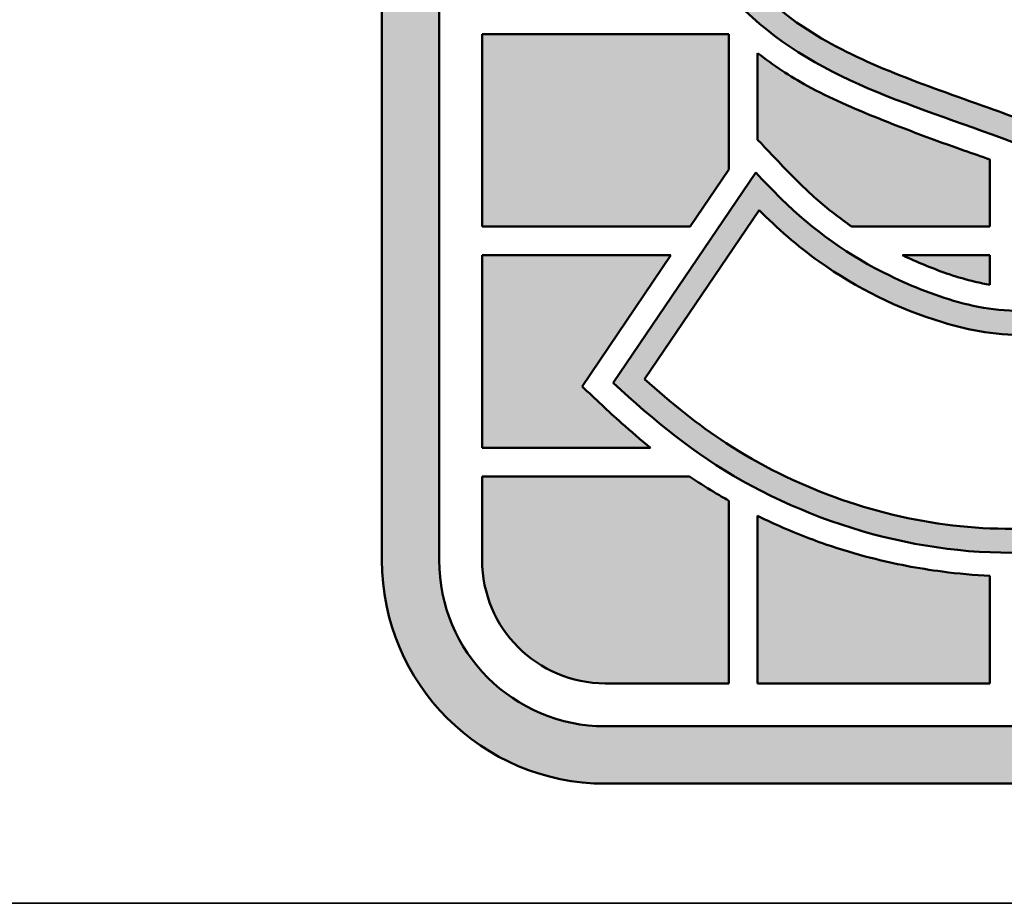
# Model space of a CAD drawing. Header units: inches. Extents: x 18 to 846, y -67 to 561.
# Tile 502 of 656: x 684 to 695, y 51 to 60. Entities that reach past the tile are written whole.
import ezdxf
from ezdxf.enums import TextEntityAlignment as Align

# ---------------------------------------------------------------- set-up
doc = ezdxf.new("R2010")
doc.units = ezdxf.units.IN
doc.header["$LTSCALE"] = 24
doc.header["$MEASUREMENT"] = 0
doc.layers.add('No Plot', color=7, linetype='Continuous', lineweight=25, plot=False)
doc.layers.add('Title (ANSI)', color=7, linetype='Continuous', lineweight=50)
doc.styles.get("Standard").update_dxf_attribs({"font": 'arial.ttf'})

# ---------------------------------------------------------------- blocks, each defined once
blk = doc.blocks.new('Title Blocks SB TITLE-KS')
at = {"lineweight": 25}
h = blk.add_hatch(color=256, dxfattribs=at)
edge = h.paths.add_edge_path()
edge.add_arc((48.40151870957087, 4.51475434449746), 0.09685193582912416, 0, 90)
edge.add_line((48.40151870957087, 4.611606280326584), (48.05526364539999, 4.611606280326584))
edge.add_arc((48.05526364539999, 4.51475434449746), 0.09685193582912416, 90, 180)
edge.add_line((47.95841170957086, 4.51475434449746), (47.95841170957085, 4.046202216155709))
edge.add_arc((48.05526364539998, 4.046202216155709), 0.09685193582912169, 180, 270)
edge.add_line((48.05526364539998, 3.949350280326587), (48.40151870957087, 3.949350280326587))
edge.add_arc((48.40151870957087, 4.046202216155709), 0.09685193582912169, 270, 360)
edge.add_line((48.49837064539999, 4.046202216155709), (48.49837064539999, 4.141587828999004))
edge.add_spline(control_points=[(48.49837064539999, 4.141587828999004), (48.49674123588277, 4.142162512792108), (48.49127247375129, 4.144234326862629), (48.48284872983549, 4.148197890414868), (48.47639118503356, 4.152135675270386), (48.47352409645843, 4.154046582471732)], knot_values=[0.3123668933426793, 0.3123668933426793, 0.3123668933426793, 0.3123668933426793, 0.3271695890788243, 0.362457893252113, 0.3919607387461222, 0.3919607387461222, 0.3919607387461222, 0.3919607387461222], degree=3, periodic=0)
edge.add_line((48.47352409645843, 4.154046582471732), (48.47352409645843, 4.046202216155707))
edge.add_arc((48.40151870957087, 4.046202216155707), 0.07200538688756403, -90, 0, ccw=False)
edge.add_line((48.40151870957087, 3.974196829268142), (48.05526364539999, 3.974196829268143))
edge.add_arc((48.05526364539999, 4.046202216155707), 0.07200538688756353, 180, 270, ccw=False)
edge.add_line((47.98325825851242, 4.046202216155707), (47.98325825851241, 4.514754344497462))
edge.add_arc((48.05526364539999, 4.514754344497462), 0.07200538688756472, 90, 180, ccw=False)
edge.add_line((48.05526364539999, 4.586759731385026), (48.40151870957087, 4.586759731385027))
edge.add_arc((48.40151870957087, 4.514754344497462), 0.07200538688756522, 0, 90, ccw=False)
edge.add_line((48.47352409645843, 4.514754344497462), (48.47352409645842, 4.394317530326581))
edge.add_line((48.47352409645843, 4.394317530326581), (48.49837064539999, 4.394317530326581))
edge.add_line((48.49837064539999, 4.394317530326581), (48.49837064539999, 4.514754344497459))
h = blk.add_hatch(color=256, dxfattribs=at)
edge = h.paths.add_edge_path(flags=0)
edge.add_line((48.12203232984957, 4.19792422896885), (48.07237283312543, 4.124677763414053))
edge.add_spline(control_points=[(48.07237283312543, 4.124677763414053), (48.08389312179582, 4.114359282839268), (48.09548218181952, 4.104968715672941), (48.13690336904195, 4.077860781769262), (48.17134712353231, 4.065442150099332), (48.24062919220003, 4.0571486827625), (48.27599599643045, 4.061759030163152), (48.33854585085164, 4.089840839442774), (48.36454405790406, 4.112935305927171), (48.39252985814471, 4.172570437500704), (48.39486209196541, 4.20835291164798), (48.37856456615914, 4.254278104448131), (48.36942254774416, 4.268176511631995), (48.34539830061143, 4.291678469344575), (48.33089450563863, 4.3010988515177), (48.29802154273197, 4.315908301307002), (48.2793471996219, 4.322218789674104), (48.25363411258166, 4.331817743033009), (48.24634366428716, 4.334542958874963), (48.23532956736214, 4.338844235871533), (48.2316196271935, 4.340331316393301), (48.22400414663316, 4.343524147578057), (48.22000717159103, 4.345140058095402), (48.21320914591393, 4.348821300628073), (48.21091018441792, 4.35019874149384), (48.20638407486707, 4.353429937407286), (48.20447086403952, 4.355050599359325), (48.20197228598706, 4.357241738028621), (48.20105639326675, 4.358082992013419), (48.19899528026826, 4.360145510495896), (48.19698832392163, 4.362384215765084), (48.19312222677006, 4.368599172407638), (48.19131228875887, 4.374053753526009), (48.18977312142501, 4.384550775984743), (48.19070549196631, 4.391965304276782), (48.19852012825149, 4.406274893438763), (48.2053834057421, 4.41189060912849), (48.21682146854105, 4.417624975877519), (48.22254251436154, 4.418834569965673), (48.23386422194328, 4.420832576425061), (48.24173978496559, 4.421632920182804), (48.26143970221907, 4.420545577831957), (48.27078517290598, 4.418169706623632), (48.29669913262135, 4.410116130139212), (48.31234503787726, 4.402127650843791), (48.33185781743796, 4.387354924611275), (48.33704662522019, 4.38273038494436), (48.34187494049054, 4.378085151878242)], knot_values=[-2.611226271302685, -2.611226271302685, -2.611226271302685, -2.611226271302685, -2.473136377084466, -2.473136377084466, -2.145660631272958, -2.145660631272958, -1.818184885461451, -1.818184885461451, -1.490709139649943, -1.490709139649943, -1.163233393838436, -1.163233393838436, -0.9947895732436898, -0.9947895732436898, -0.8263457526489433, -0.8263457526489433, -0.6579019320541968, -0.6579019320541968, -0.591755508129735, -0.591755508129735, -0.5586822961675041, -0.5586822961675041, -0.5256090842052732, -0.5256090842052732, -0.5103147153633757, -0.5103147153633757, -0.4950203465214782, -0.4950203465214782, -0.4873731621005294, -0.4873731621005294, -0.4797259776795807, -0.4797259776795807, -0.4672508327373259, -0.4672508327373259, -0.4398184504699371, -0.4398184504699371, -0.4123860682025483, -0.4123860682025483, -0.3799577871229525, -0.3799577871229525, -0.329556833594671, -0.329556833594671, -0.2534842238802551, -0.2534842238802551, -0.1267421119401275, -0.1267421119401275, -0.07348932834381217, -0.07348932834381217, -0.07348932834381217, -0.07348932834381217], degree=3, periodic=0)
edge.add_line((48.34187494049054, 4.378085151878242), (48.38437087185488, 4.447678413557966))
edge.add_spline(control_points=[(48.38437087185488, 4.447678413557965), (48.36984442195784, 4.460583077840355), (48.35491558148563, 4.470924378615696), (48.31602962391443, 4.489942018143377), (48.29255339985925, 4.496786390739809), (48.24439996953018, 4.502624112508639), (48.21997523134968, 4.5015072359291), (48.16495875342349, 4.48770360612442), (48.13462879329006, 4.470535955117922), (48.0974059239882, 4.422444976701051), (48.08875817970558, 4.390668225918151), (48.09405916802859, 4.326116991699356), (48.11237698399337, 4.296722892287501), (48.16204397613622, 4.263301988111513), (48.18842777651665, 4.254071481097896), (48.22453955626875, 4.241225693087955), (48.23339374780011, 4.238045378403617), (48.24908233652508, 4.231943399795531), (48.25609057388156, 4.229148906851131), (48.26707464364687, 4.223173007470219), (48.27011363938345, 4.221439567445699), (48.27824309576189, 4.215706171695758), (48.28290853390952, 4.211569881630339), (48.28979789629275, 4.199092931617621), (48.29086555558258, 4.192538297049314), (48.2906459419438, 4.177307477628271), (48.28580914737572, 4.166283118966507), (48.2731222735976, 4.153442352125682), (48.26581417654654, 4.149899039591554), (48.25259501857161, 4.145498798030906), (48.24635676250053, 4.144525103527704), (48.2263119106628, 4.143212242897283), (48.21313872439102, 4.145754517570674), (48.18202166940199, 4.155328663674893), (48.16451373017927, 4.163997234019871), (48.13859567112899, 4.182349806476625), (48.12987961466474, 4.190166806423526), (48.12203232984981, 4.197924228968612)], knot_values=[-2.555228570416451, -2.555228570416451, -2.555228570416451, -2.555228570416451, -2.376769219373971, -2.376769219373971, -2.149637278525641, -2.149637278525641, -1.922505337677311, -1.922505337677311, -1.607123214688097, -1.607123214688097, -1.303119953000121, -1.303119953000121, -0.9648440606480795, -0.9648440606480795, -0.7153041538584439, -0.7153041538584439, -0.6364525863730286, -0.6364525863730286, -0.5784688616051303, -0.5784688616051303, -0.5487394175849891, -0.5487394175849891, -0.5243886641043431, -0.5243886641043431, -0.5000379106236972, -0.5000379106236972, -0.4598585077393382, -0.4598585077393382, -0.4196791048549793, -0.4196791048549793, -0.3794997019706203, -0.3794997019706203, -0.2890265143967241, -0.2890265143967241, -0.136822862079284, -0.136822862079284, -0.04867258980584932, -0.04867258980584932, -0.04867258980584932, -0.04867258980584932], degree=3, periodic=0)
edge = h.paths.add_edge_path()
edge.add_spline(control_points=[(48.05877050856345, 4.123063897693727), (48.07641890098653, 4.106730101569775), (48.09428552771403, 4.092036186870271), (48.15847185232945, 4.056147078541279), (48.21024418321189, 4.044502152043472), (48.30856415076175, 4.058299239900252), (48.35636583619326, 4.084253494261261), (48.39309894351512, 4.145677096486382), (48.39985296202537, 4.168015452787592), (48.40219916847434, 4.213627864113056), (48.39794447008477, 4.236527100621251), (48.37731896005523, 4.276597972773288), (48.36105991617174, 4.292996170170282), (48.32242487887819, 4.318155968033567), (48.29987290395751, 4.325645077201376), (48.26890446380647, 4.337171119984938), (48.26093571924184, 4.340126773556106), (48.24479921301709, 4.346238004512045), (48.23696290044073, 4.349245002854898), (48.22465836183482, 4.354535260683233), (48.22048996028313, 4.356387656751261), (48.21433410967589, 4.360409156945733), (48.21255492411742, 4.361781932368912), (48.20944173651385, 4.364451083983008), (48.20837863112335, 4.365344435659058), (48.20454951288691, 4.369328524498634), (48.20202588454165, 4.373773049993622), (48.20045394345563, 4.381769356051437), (48.20060257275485, 4.385046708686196), (48.20341590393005, 4.395608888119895), (48.20845598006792, 4.401469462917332), (48.21976050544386, 4.407867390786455), (48.22522747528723, 4.408818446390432), (48.23771197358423, 4.410951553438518), (48.24619531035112, 4.41143760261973), (48.26434451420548, 4.408994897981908), (48.2739490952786, 4.406688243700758), (48.29761200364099, 4.398099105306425), (48.3107489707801, 4.390749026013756), (48.33042192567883, 4.375101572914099), (48.33723442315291, 4.368255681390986), (48.34385029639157, 4.36145440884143)], knot_values=[0.03753271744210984, 0.03753271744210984, 0.03753271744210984, 0.03753271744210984, 0.2457121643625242, 0.2457121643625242, 0.6937600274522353, 0.6937600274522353, 1.141807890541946, 1.141807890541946, 1.351168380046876, 1.351168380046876, 1.560528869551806, 1.560528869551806, 1.769889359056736, 1.769889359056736, 1.979249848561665, 1.979249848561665, 2.052495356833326, 2.052495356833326, 2.125740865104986, 2.125740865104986, 2.160647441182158, 2.160647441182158, 2.175364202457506, 2.175364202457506, 2.190080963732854, 2.190080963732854, 2.204797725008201, 2.204797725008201, 2.226855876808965, 2.226855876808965, 2.25865994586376, 2.25865994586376, 2.299207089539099, 2.299207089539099, 2.357341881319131, 2.357341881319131, 2.438938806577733, 2.438938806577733, 2.55698120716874, 2.55698120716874, 2.637490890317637, 2.637490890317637, 2.637490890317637, 2.637490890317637], degree=3, periodic=0)
edge.add_line((48.34385029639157, 4.36145440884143), (48.39765634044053, 4.449569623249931))
edge.add_spline(control_points=[(48.39765634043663, 4.449569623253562), (48.38524605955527, 4.461390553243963), (48.37272156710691, 4.471556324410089), (48.34147403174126, 4.48989645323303), (48.3236357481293, 4.497661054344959), (48.26483195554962, 4.514212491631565), (48.22114348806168, 4.515091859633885), (48.15045771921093, 4.491776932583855), (48.12137935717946, 4.473173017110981), (48.08531686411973, 4.420203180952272), (48.07760756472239, 4.386493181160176), (48.08465043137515, 4.327462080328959), (48.09672692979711, 4.302859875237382), (48.13206598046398, 4.268839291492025), (48.15171532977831, 4.257909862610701), (48.19505259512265, 4.240178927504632), (48.21725891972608, 4.233292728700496), (48.24820215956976, 4.221145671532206), (48.25622216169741, 4.217788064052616), (48.26788636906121, 4.210324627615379), (48.27184026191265, 4.208242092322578), (48.27986922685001, 4.196972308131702), (48.28078187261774, 4.190456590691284), (48.2798738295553, 4.179079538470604), (48.2769688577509, 4.172557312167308), (48.26952000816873, 4.16416237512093), (48.26481700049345, 4.16118899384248), (48.25583063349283, 4.157233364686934), (48.25128979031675, 4.156046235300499), (48.23436868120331, 4.153207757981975), (48.2219325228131, 4.154557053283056), (48.19928760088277, 4.160455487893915), (48.18885598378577, 4.164694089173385), (48.16147208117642, 4.177767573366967), (48.14515647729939, 4.189529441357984), (48.12777892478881, 4.206660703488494), (48.12415032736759, 4.210453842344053), (48.12057678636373, 4.214226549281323)], knot_values=[0.02352954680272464, 0.02352954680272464, 0.02352954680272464, 0.02352954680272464, 0.1734054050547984, 0.1734054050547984, 0.3468108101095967, 0.3468108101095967, 0.7210667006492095, 0.7210667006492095, 1.018589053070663, 1.018589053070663, 1.316111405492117, 1.316111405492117, 1.563749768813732, 1.563749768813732, 1.767977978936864, 1.767977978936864, 1.972206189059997, 1.972206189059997, 2.042371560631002, 2.042371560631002, 2.075170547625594, 2.075170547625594, 2.107969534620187, 2.107969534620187, 2.140768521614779, 2.140768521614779, 2.173567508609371, 2.173567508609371, 2.206366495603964, 2.206366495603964, 2.298331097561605, 2.298331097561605, 2.390295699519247, 2.390295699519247, 2.545872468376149, 2.545872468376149, 2.590392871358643, 2.590392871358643, 2.590392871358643, 2.590392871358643], degree=3, periodic=0)
edge.add_line((48.12057678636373, 4.214226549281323), (48.05877050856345, 4.123063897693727))
blk.add_hatch(color=256, dxfattribs=at).paths.add_polyline_path([(48.00189221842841, 4.274267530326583), (48.00189221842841, 4.190806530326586), (48.09219036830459, 4.190806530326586), (48.10892828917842, 4.215494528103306), (48.10892828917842, 4.274267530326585)])
h = blk.add_hatch(color=256, dxfattribs=at)
edge = h.paths.add_edge_path()
edge.add_spline(control_points=[(48.12134978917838, 4.228472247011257), (48.12208255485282, 4.227710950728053), (48.12807362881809, 4.221470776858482), (48.13849998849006, 4.21014096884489), (48.15159695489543, 4.198420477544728), (48.15965347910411, 4.192596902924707), (48.16229571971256, 4.190806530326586)], knot_values=[2458.952685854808, 2458.952685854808, 2458.952685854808, 2458.952685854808, 2468.009721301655, 2533.100554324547, 2590.895066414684, 2618.241314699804, 2618.241314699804, 2618.241314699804, 2618.241314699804], degree=3, periodic=0)
edge.add_line((48.16229571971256, 4.190806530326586), (48.22217510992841, 4.190806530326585))
edge.add_line((48.22217510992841, 4.190806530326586), (48.22217510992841, 4.219881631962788))
edge.add_spline(control_points=[(48.22217510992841, 4.219881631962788), (48.21841609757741, 4.221199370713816), (48.20199296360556, 4.226838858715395), (48.17533582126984, 4.236795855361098), (48.14474145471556, 4.249814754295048), (48.12817310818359, 4.260727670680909), (48.12134978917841, 4.266026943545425)], knot_values=[1610.525667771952, 1610.525667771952, 1610.525667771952, 1610.525667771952, 1644.628532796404, 1759.141564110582, 1854.767374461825, 1928.595900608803, 1928.595900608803, 1928.595900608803, 1928.595900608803], degree=3, periodic=0)
edge.add_line((48.12134978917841, 4.266026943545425), (48.12134978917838, 4.228472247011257))
h = blk.add_hatch(color=256, dxfattribs=at)
edge = h.paths.add_edge_path()
edge.add_line((48.00189221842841, 4.178385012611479), (48.00189221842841, 4.094924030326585))
edge.add_line((48.00189221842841, 4.094924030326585), (48.07499058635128, 4.094924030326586))
edge.add_spline(control_points=[(48.07499058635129, 4.094924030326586), (48.07069862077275, 4.098374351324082), (48.06056831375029, 4.107030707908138), (48.05090569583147, 4.116185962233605), (48.04523970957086, 4.121555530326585)], knot_values=[2.548570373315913, 2.548570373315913, 2.548570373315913, 2.548570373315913, 2.595755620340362, 2.662665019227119, 2.662665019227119, 2.662665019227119, 2.662665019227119], degree=3, periodic=0)
edge.add_line((48.04523970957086, 4.121555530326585), (48.08376885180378, 4.178385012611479))
edge.add_line((48.08376885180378, 4.178385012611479), (48.00189221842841, 4.178385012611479))
h = blk.add_hatch(color=256, dxfattribs=at)
edge = h.paths.add_edge_path()
edge.add_line((48.22217510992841, 4.178385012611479), (48.18421684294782, 4.178385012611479))
edge.add_spline(control_points=[(48.18421684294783, 4.178385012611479), (48.18467533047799, 4.178169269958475), (48.19130080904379, 4.175079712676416), (48.2016719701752, 4.170813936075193), (48.21403461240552, 4.167179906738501), (48.22000607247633, 4.165961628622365), (48.2221751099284, 4.165605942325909)], knot_values=[2272.194512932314, 2272.194512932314, 2272.194512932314, 2272.194512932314, 2276.535480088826, 2334.818037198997, 2368.092960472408, 2386.901913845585, 2386.901913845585, 2386.901913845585, 2386.901913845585], degree=3, periodic=0)
edge.add_line((48.2221751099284, 4.165605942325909), (48.22217510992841, 4.178385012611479))
h = blk.add_hatch(color=256, dxfattribs=at)
edge = h.paths.add_edge_path()
edge.add_spline(control_points=[(48.10892828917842, 4.071989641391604), (48.10671951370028, 4.073233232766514), (48.10093970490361, 4.076600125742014), (48.09529303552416, 4.080187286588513), (48.09184597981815, 4.08250251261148)], knot_values=[2.431448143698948, 2.431448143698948, 2.431448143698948, 2.431448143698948, 2.453162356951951, 2.488742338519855, 2.488742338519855, 2.488742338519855, 2.488742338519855], degree=3, periodic=0)
edge.add_line((48.09184597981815, 4.08250251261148), (48.00189221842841, 4.082502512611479))
edge.add_line((48.00189221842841, 4.082502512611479), (48.00189221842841, 4.046202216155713))
edge.add_arc((48.05526364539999, 4.046202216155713), 0.05337142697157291, 180, 270)
edge.add_line((48.05526364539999, 3.99283078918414), (48.10892828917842, 3.99283078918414))
edge.add_line((48.10892828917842, 3.99283078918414), (48.10892828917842, 4.071989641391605))
h = blk.add_hatch(color=256, dxfattribs=at)
edge = h.paths.add_edge_path()
edge.add_spline(control_points=[(48.22217510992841, 4.039443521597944), (48.21528380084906, 4.039758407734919), (48.19790537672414, 4.04132479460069), (48.17405984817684, 4.045871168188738), (48.14963038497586, 4.053208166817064), (48.13333593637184, 4.059704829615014), (48.12364383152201, 4.064304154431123), (48.12134978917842, 4.065435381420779)], knot_values=[2.091898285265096, 2.091898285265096, 2.091898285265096, 2.091898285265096, 2.151005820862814, 2.241213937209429, 2.299438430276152, 2.369425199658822, 2.391337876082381, 2.391337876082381, 2.391337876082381, 2.391337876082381], degree=3, periodic=0)
edge.add_line((48.12134978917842, 4.065435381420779), (48.12134978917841, 3.992830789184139))
edge.add_line((48.12134978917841, 3.992830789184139), (48.22217510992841, 3.99283078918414))
edge.add_line((48.22217510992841, 3.99283078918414), (48.22217510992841, 4.039443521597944))
at = {"layer": 'No Plot', "color": 7, "linetype": 'Continuous', "lineweight": 25}
for p, q in [((47.95841170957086, 4.046202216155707), (47.95841170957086, 4.51475434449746)), ((47.98325825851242, 4.046202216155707), (47.98325825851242, 4.51475434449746)), ((48.00189221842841, 4.274267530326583), (48.10892828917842, 4.274267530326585)), ((48.00189221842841, 4.274267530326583), (48.00189221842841, 4.190806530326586)), ((48.10892828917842, 4.215494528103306), (48.10892828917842, 4.274267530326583)), ((48.12134978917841, 4.228472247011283), (48.12134978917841, 4.266026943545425)), ((48.22217510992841, 4.190806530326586), (48.22217510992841, 4.219881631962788)), ((48.09219036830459, 4.190806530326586), (48.10892828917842, 4.215494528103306)), ((48.05877050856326, 4.123063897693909), (48.12057678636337, 4.214226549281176)), ((48.07237283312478, 4.124677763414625), (48.12203232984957, 4.197924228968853)), ((48.00189221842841, 4.190806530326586), (48.09219036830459, 4.190806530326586)), ((48.16229571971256, 4.190806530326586), (48.22217510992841, 4.190806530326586)), ((48.00189221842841, 4.178385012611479), (48.08376885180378, 4.178385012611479)), ((48.00189221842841, 4.178385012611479), (48.00189221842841, 4.094924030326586)), ((48.04523970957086, 4.121555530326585), (48.08376885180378, 4.178385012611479)), ((48.18421684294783, 4.178385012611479), (48.22217510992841, 4.178385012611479)), ((48.22217510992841, 4.165605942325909), (48.22217510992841, 4.178385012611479)), ((48.00189221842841, 4.094924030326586), (48.07499058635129, 4.094924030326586)), ((48.00189221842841, 4.046202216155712), (48.00189221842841, 4.082502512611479)), ((48.00189221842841, 4.082502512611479), (48.09184597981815, 4.082502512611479)), ((48.10892828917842, 3.99283078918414), (48.10892828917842, 4.071989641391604)), ((48.12134978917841, 3.99283078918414), (48.12134978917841, 4.065435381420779)), ((48.22217510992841, 3.99283078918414), (48.22217510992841, 4.039443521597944)), ((48.10892828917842, 3.99283078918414), (48.05526364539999, 3.99283078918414)), ((48.12134978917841, 3.99283078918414), (48.22217510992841, 3.99283078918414)), ((48.40151870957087, 3.974196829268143), (48.05526364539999, 3.974196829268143)), ((48.40151870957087, 3.949350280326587), (48.05526364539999, 3.949350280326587))]:
    blk.add_line(p, q, dxfattribs=at)
for centre, radius in [((48.05526364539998, 4.04620221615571), 0.09685193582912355), ((48.05526364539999, 4.046202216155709), 0.0720053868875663), ((48.05526364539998, 4.046202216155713), 0.05337142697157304)]:
    blk.add_arc(centre, radius, 180, 270, dxfattribs=at)
for points, knots in [([(48.39765634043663, 4.449569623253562), (48.38524605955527, 4.461390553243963), (48.37272156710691, 4.471556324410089), (48.34147403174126, 4.48989645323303), (48.3236357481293, 4.497661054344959), (48.26483195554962, 4.514212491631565), (48.22114348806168, 4.515091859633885), (48.15045771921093, 4.491776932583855), (48.12137935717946, 4.473173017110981), (48.08531686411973, 4.420203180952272), (48.07760756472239, 4.386493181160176), (48.08465043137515, 4.327462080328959), (48.09672692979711, 4.302859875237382), (48.13206598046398, 4.268839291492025), (48.15171532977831, 4.257909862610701), (48.19505259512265, 4.240178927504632), (48.21725891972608, 4.233292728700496), (48.24820215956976, 4.221145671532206), (48.25622216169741, 4.217788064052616), (48.26788636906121, 4.210324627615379), (48.27184026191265, 4.208242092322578), (48.27986922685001, 4.196972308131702), (48.28078187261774, 4.190456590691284), (48.2798738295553, 4.179079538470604), (48.2769688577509, 4.172557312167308), (48.26952000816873, 4.16416237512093), (48.26481700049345, 4.16118899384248), (48.25583063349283, 4.157233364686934), (48.25128979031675, 4.156046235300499), (48.23436868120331, 4.153207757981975), (48.2219325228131, 4.154557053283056), (48.19928760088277, 4.160455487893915), (48.18885598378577, 4.164694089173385), (48.16147208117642, 4.177767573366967), (48.14515647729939, 4.189529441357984), (48.12777892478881, 4.206660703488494), (48.12415032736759, 4.210453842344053), (48.12057678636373, 4.214226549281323)], [0.02352954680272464, 0.02352954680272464, 0.02352954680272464, 0.02352954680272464, 0.1734054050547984, 0.1734054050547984, 0.3468108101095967, 0.3468108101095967, 0.7210667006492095, 0.7210667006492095, 1.018589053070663, 1.018589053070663, 1.316111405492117, 1.316111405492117, 1.563749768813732, 1.563749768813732, 1.767977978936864, 1.767977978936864, 1.972206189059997, 1.972206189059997, 2.042371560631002, 2.042371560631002, 2.075170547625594, 2.075170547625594, 2.107969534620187, 2.107969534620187, 2.140768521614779, 2.140768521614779, 2.173567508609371, 2.173567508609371, 2.206366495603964, 2.206366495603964, 2.298331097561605, 2.298331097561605, 2.390295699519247, 2.390295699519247, 2.545872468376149, 2.545872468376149, 2.590392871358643, 2.590392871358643, 2.590392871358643, 2.590392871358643]), ([(48.38437087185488, 4.447678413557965), (48.36984442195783, 4.460583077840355), (48.35491558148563, 4.470924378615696), (48.31602962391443, 4.489942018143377), (48.29255339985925, 4.496786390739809), (48.24439996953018, 4.502624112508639), (48.21997523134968, 4.501507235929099), (48.16495875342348, 4.48770360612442), (48.13462879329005, 4.470535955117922), (48.0974059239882, 4.422444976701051), (48.08875817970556, 4.390668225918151), (48.09405916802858, 4.326116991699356), (48.11237698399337, 4.296722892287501), (48.16204397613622, 4.263301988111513), (48.18842777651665, 4.254071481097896), (48.22453955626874, 4.241225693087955), (48.23339374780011, 4.238045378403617), (48.24908233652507, 4.231943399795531), (48.25609057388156, 4.229148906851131), (48.26707464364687, 4.223173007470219), (48.27011363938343, 4.221439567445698), (48.27824309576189, 4.215706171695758), (48.28290853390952, 4.211569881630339), (48.28979789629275, 4.199092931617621), (48.29086555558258, 4.192538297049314), (48.29064594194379, 4.177307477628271), (48.28580914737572, 4.166283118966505), (48.27312227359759, 4.153442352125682), (48.26581417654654, 4.149899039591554), (48.25259501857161, 4.145498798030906), (48.24635676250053, 4.144525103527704), (48.22631191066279, 4.143212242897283), (48.21313872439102, 4.145754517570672), (48.18202166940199, 4.155328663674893), (48.16451373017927, 4.163997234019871), (48.13859567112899, 4.182349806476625), (48.12987961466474, 4.190166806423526), (48.12203232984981, 4.197924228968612)], [0.04867258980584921, 0.04867258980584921, 0.04867258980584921, 0.04867258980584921, 0.2271319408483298, 0.2271319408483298, 0.4542638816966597, 0.4542638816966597, 0.6813958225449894, 0.6813958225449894, 0.9967779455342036, 0.9967779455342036, 1.300781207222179, 1.300781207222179, 1.639057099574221, 1.639057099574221, 1.888597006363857, 1.888597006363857, 1.967448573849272, 1.967448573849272, 2.02543229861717, 2.02543229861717, 2.055161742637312, 2.055161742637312, 2.079512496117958, 2.079512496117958, 2.103863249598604, 2.103863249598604, 2.144042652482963, 2.144042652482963, 2.184222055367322, 2.184222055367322, 2.22440145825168, 2.22440145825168, 2.314874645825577, 2.314874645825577, 2.467078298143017, 2.467078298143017, 2.555228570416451, 2.555228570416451, 2.555228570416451, 2.555228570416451]), ([(48.34187494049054, 4.378085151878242), (48.33704662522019, 4.382730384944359), (48.33185781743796, 4.387354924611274), (48.31234503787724, 4.402127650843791), (48.29669913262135, 4.410116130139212), (48.27078517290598, 4.418169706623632), (48.26143970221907, 4.420545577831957), (48.24173978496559, 4.421632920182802), (48.23386422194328, 4.420832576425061), (48.22254251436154, 4.418834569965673), (48.21682146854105, 4.417624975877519), (48.2053834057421, 4.41189060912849), (48.19852012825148, 4.406274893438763), (48.1907054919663, 4.391965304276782), (48.18977312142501, 4.384550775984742), (48.19131228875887, 4.374053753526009), (48.19312222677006, 4.368599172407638), (48.19698832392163, 4.362384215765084), (48.19899528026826, 4.360145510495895), (48.20105639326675, 4.358082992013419), (48.20197228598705, 4.357241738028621), (48.20447086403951, 4.355050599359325), (48.20638407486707, 4.353429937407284), (48.21091018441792, 4.35019874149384), (48.21320914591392, 4.348821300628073), (48.22000717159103, 4.345140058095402), (48.22400414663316, 4.343524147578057), (48.2316196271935, 4.340331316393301), (48.23532956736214, 4.338844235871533), (48.24634366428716, 4.334542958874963), (48.25363411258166, 4.331817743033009), (48.2793471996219, 4.322218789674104), (48.29802154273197, 4.315908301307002), (48.33089450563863, 4.3010988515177), (48.34539830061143, 4.291678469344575), (48.36942254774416, 4.268176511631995), (48.37856456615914, 4.254278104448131), (48.3948620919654, 4.20835291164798), (48.39252985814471, 4.172570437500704), (48.36454405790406, 4.112935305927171), (48.33854585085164, 4.089840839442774), (48.27599599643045, 4.061759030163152), (48.24062919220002, 4.0571486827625), (48.17134712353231, 4.065442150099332), (48.13690336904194, 4.077860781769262), (48.09548218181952, 4.104968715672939), (48.08389312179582, 4.114359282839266), (48.07237283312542, 4.124677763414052)], [0.07348932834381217, 0.07348932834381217, 0.07348932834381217, 0.07348932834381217, 0.1267421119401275, 0.1267421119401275, 0.2534842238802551, 0.2534842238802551, 0.329556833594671, 0.329556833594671, 0.3799577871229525, 0.3799577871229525, 0.4123860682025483, 0.4123860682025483, 0.4398184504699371, 0.4398184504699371, 0.4672508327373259, 0.4672508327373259, 0.4797259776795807, 0.4797259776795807, 0.4873731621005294, 0.4873731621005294, 0.4950203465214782, 0.4950203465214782, 0.5103147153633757, 0.5103147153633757, 0.5256090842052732, 0.5256090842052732, 0.5586822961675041, 0.5586822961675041, 0.591755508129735, 0.591755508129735, 0.6579019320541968, 0.6579019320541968, 0.8263457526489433, 0.8263457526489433, 0.9947895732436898, 0.9947895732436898, 1.163233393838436, 1.163233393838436, 1.490709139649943, 1.490709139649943, 1.818184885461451, 1.818184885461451, 2.145660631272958, 2.145660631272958, 2.473136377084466, 2.473136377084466, 2.611226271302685, 2.611226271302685, 2.611226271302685, 2.611226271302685]), ([(48.34385029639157, 4.361454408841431), (48.33723442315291, 4.368255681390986), (48.33042192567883, 4.375101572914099), (48.3107489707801, 4.390749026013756), (48.29761200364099, 4.398099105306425), (48.2739490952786, 4.406688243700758), (48.26434451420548, 4.408994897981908), (48.24619531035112, 4.41143760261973), (48.23771197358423, 4.410951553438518), (48.22522747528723, 4.408818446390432), (48.21976050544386, 4.407867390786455), (48.20845598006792, 4.401469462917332), (48.20341590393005, 4.395608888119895), (48.20060257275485, 4.385046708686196), (48.20045394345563, 4.381769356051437), (48.20202588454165, 4.373773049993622), (48.20454951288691, 4.369328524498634), (48.20837863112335, 4.365344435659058), (48.20944173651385, 4.364451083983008), (48.21255492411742, 4.361781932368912), (48.21433410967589, 4.360409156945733), (48.22048996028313, 4.356387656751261), (48.22465836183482, 4.354535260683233), (48.23696290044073, 4.349245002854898), (48.24479921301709, 4.346238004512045), (48.26093571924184, 4.340126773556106), (48.26890446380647, 4.337171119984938), (48.29987290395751, 4.325645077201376), (48.32242487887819, 4.318155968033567), (48.36105991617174, 4.292996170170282), (48.37731896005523, 4.276597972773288), (48.39794447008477, 4.236527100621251), (48.40219916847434, 4.213627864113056), (48.39985296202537, 4.168015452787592), (48.39309894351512, 4.145677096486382), (48.35636583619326, 4.084253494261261), (48.30856415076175, 4.058299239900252), (48.21024418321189, 4.044502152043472), (48.15847185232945, 4.056147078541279), (48.09428552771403, 4.092036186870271), (48.07641890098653, 4.106730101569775), (48.05877050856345, 4.123063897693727)], [0.03753271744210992, 0.03753271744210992, 0.03753271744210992, 0.03753271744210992, 0.1180424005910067, 0.1180424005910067, 0.2360848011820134, 0.2360848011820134, 0.317681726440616, 0.317681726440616, 0.3758165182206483, 0.3758165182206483, 0.4163636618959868, 0.4163636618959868, 0.4481677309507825, 0.4481677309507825, 0.4702258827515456, 0.4702258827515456, 0.4849426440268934, 0.4849426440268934, 0.4996594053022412, 0.4996594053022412, 0.5143761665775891, 0.5143761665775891, 0.5492827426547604, 0.5492827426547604, 0.6225282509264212, 0.6225282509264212, 0.6957737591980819, 0.6957737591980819, 0.9051342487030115, 0.9051342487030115, 1.114494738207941, 1.114494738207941, 1.323855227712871, 1.323855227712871, 1.5332157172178, 1.5332157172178, 1.981263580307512, 1.981263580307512, 2.429311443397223, 2.429311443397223, 2.637490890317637, 2.637490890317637, 2.637490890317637, 2.637490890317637]), ([(48.12134978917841, 4.266026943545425), (48.12817310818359, 4.260727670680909), (48.14474145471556, 4.249814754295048), (48.17533582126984, 4.236795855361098), (48.20199296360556, 4.226838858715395), (48.21841609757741, 4.221199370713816), (48.22217510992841, 4.219881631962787)], [1610.525667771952, 1610.525667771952, 1610.525667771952, 1610.525667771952, 1684.35419391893, 1779.980004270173, 1894.493035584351, 1928.595900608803, 1928.595900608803, 1928.595900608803, 1928.595900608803]), ([(48.16229571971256, 4.190806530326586), (48.15965347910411, 4.192596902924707), (48.15159695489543, 4.198420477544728), (48.13849998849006, 4.21014096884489), (48.12807362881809, 4.221470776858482), (48.12208255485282, 4.227710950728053), (48.12134978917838, 4.228472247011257)], [2458.952685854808, 2458.952685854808, 2458.952685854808, 2458.952685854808, 2486.298934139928, 2544.093446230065, 2609.184279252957, 2618.241314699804, 2618.241314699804, 2618.241314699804, 2618.241314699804]), ([(48.22217510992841, 4.165605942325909), (48.22000607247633, 4.165961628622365), (48.21403461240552, 4.167179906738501), (48.2016719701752, 4.170813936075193), (48.19130080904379, 4.175079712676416), (48.18467533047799, 4.178169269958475), (48.18421684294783, 4.178385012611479)], [2272.194512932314, 2272.194512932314, 2272.194512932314, 2272.194512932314, 2291.003466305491, 2324.278389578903, 2382.560946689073, 2386.901913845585, 2386.901913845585, 2386.901913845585, 2386.901913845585]), ([(48.07499058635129, 4.094924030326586), (48.07069862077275, 4.098374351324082), (48.06056831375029, 4.107030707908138), (48.05090569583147, 4.116185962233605), (48.04523970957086, 4.121555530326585)], [2.548570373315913, 2.548570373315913, 2.548570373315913, 2.548570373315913, 2.595755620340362, 2.662665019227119, 2.662665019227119, 2.662665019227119, 2.662665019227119]), ([(48.10892828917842, 4.071989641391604), (48.10671951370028, 4.073233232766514), (48.10093970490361, 4.076600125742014), (48.09529303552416, 4.080187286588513), (48.09184597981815, 4.08250251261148)], [2.431448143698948, 2.431448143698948, 2.431448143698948, 2.431448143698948, 2.453162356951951, 2.488742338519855, 2.488742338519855, 2.488742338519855, 2.488742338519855]), ([(48.22217510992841, 4.039443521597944), (48.21528380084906, 4.039758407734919), (48.19790537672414, 4.04132479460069), (48.17405984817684, 4.045871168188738), (48.14963038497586, 4.053208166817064), (48.13333593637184, 4.059704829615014), (48.12364383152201, 4.064304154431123), (48.12134978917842, 4.065435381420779)], [2.091898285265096, 2.091898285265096, 2.091898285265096, 2.091898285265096, 2.151005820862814, 2.241213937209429, 2.299438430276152, 2.369425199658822, 2.391337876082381, 2.391337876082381, 2.391337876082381, 2.391337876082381])]:
    blk.add_open_spline(points, degree=3, knots=knots, dxfattribs=at)
at = {"layer": 'Title (ANSI)'}
for p, q in [((47.95841170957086, 4.51475434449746), (47.95841170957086, 4.046202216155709)), ((47.98325825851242, 4.046202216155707), (47.98325825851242, 4.514754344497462)), ((48.00189221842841, 4.274267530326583), (48.00189221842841, 4.190806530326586)), ((48.10892828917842, 4.274267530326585), (48.00189221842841, 4.274267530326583)), ((48.10892828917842, 4.215494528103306), (48.10892828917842, 4.274267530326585)), ((48.12134978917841, 4.266026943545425), (48.12134978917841, 4.228472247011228)), ((48.22217510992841, 4.190806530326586), (48.22217510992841, 4.219881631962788)), ((48.09219036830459, 4.190806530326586), (48.10892828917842, 4.215494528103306)), ((48.12057678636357, 4.214226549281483), (48.05877050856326, 4.123063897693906)), ((48.07237283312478, 4.124677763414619), (48.12203232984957, 4.19792422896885)), ((48.00189221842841, 4.190806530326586), (48.09219036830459, 4.190806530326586)), ((48.16229571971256, 4.190806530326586), (48.22217510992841, 4.190806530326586)), ((48.00189221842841, 4.178385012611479), (48.00189221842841, 4.094924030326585)), ((48.08376885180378, 4.178385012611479), (48.00189221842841, 4.178385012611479)), ((48.04523970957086, 4.121555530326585), (48.08376885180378, 4.178385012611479)), ((48.22217510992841, 4.178385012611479), (48.18421684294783, 4.178385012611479)), ((48.22217510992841, 4.165605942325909), (48.22217510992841, 4.178385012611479)), ((48.00189221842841, 4.094924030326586), (48.07499058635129, 4.094924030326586)), ((48.09184597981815, 4.082502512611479), (48.00189221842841, 4.082502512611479)), ((48.00189221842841, 4.082502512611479), (48.00189221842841, 4.046202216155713)), ((48.10892828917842, 3.99283078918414), (48.10892828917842, 4.071989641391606)), ((48.12134978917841, 4.065435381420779), (48.12134978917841, 3.992830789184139)), ((48.22217510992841, 3.99283078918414), (48.22217510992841, 4.039443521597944)), ((48.05526364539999, 3.99283078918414), (48.10892828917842, 3.99283078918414)), ((48.12134978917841, 3.99283078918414), (48.22217510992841, 3.99283078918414)), ((48.40151870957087, 3.974196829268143), (48.05526364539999, 3.974196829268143)), ((48.05526364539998, 3.949350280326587), (48.40151870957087, 3.949350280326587))]:
    blk.add_line(p, q, dxfattribs=at)
at = {"layer": 'Title (ANSI)', "lineweight": 25}
for p, q in [((54.53392944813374, 3.897493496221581), (47.78392944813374, 3.897493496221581)), ((47.78392944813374, 3.897493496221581), (49.28392944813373, 3.897493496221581))]:
    blk.add_line(p, q, dxfattribs=at)
at = {"layer": 'Title (ANSI)'}
for centre, radius in [((48.05526364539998, 4.046202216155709), 0.09685193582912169), ((48.05526364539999, 4.046202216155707), 0.07200538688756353), ((48.05526364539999, 4.046202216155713), 0.05337142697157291)]:
    blk.add_arc(centre, radius, 180, 270, dxfattribs=at)
for points, knots in [([(48.39765634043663, 4.449569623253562), (48.38524605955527, 4.461390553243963), (48.37272156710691, 4.471556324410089), (48.34147403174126, 4.48989645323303), (48.3236357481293, 4.497661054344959), (48.26483195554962, 4.514212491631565), (48.22114348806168, 4.515091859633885), (48.15045771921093, 4.491776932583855), (48.12137935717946, 4.473173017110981), (48.08531686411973, 4.420203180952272), (48.07760756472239, 4.386493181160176), (48.08465043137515, 4.327462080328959), (48.09672692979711, 4.302859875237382), (48.13206598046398, 4.268839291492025), (48.15171532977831, 4.257909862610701), (48.19505259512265, 4.240178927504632), (48.21725891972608, 4.233292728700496), (48.24820215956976, 4.221145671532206), (48.25622216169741, 4.217788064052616), (48.26788636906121, 4.210324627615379), (48.27184026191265, 4.208242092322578), (48.27986922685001, 4.196972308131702), (48.28078187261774, 4.190456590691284), (48.2798738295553, 4.179079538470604), (48.2769688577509, 4.172557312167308), (48.26952000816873, 4.16416237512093), (48.26481700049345, 4.16118899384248), (48.25583063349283, 4.157233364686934), (48.25128979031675, 4.156046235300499), (48.23436868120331, 4.153207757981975), (48.2219325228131, 4.154557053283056), (48.19928760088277, 4.160455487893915), (48.18885598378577, 4.164694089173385), (48.16147208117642, 4.177767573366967), (48.14515647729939, 4.189529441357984), (48.12777892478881, 4.206660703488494), (48.12415032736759, 4.210453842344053), (48.12057678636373, 4.214226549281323)], [0.02352954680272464, 0.02352954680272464, 0.02352954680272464, 0.02352954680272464, 0.1734054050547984, 0.1734054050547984, 0.3468108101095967, 0.3468108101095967, 0.7210667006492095, 0.7210667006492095, 1.018589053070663, 1.018589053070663, 1.316111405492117, 1.316111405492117, 1.563749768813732, 1.563749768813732, 1.767977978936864, 1.767977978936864, 1.972206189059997, 1.972206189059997, 2.042371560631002, 2.042371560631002, 2.075170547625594, 2.075170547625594, 2.107969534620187, 2.107969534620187, 2.140768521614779, 2.140768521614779, 2.173567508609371, 2.173567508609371, 2.206366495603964, 2.206366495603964, 2.298331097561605, 2.298331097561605, 2.390295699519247, 2.390295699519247, 2.545872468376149, 2.545872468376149, 2.590392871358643, 2.590392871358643, 2.590392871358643, 2.590392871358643]), ([(48.12203232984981, 4.197924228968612), (48.12987961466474, 4.190166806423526), (48.13859567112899, 4.182349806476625), (48.16451373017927, 4.163997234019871), (48.18202166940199, 4.155328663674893), (48.21313872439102, 4.145754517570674), (48.2263119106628, 4.143212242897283), (48.24635676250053, 4.144525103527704), (48.25259501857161, 4.145498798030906), (48.26581417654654, 4.149899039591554), (48.2731222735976, 4.153442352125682), (48.28580914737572, 4.166283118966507), (48.2906459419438, 4.177307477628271), (48.29086555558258, 4.192538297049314), (48.28979789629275, 4.199092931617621), (48.28290853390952, 4.211569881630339), (48.27824309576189, 4.215706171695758), (48.27011363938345, 4.221439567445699), (48.26707464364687, 4.223173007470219), (48.25609057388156, 4.229148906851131), (48.24908233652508, 4.231943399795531), (48.23339374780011, 4.238045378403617), (48.22453955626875, 4.241225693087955), (48.18842777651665, 4.254071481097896), (48.16204397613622, 4.263301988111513), (48.11237698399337, 4.296722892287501), (48.09405916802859, 4.326116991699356), (48.08875817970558, 4.390668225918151), (48.0974059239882, 4.422444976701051), (48.13462879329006, 4.470535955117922), (48.16495875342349, 4.48770360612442), (48.21997523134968, 4.5015072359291), (48.24439996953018, 4.502624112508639), (48.29255339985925, 4.496786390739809), (48.31602962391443, 4.489942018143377), (48.35491558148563, 4.470924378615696), (48.36984442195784, 4.460583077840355), (48.38437087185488, 4.447678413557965)], [0.04867258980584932, 0.04867258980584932, 0.04867258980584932, 0.04867258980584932, 0.136822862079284, 0.136822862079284, 0.2890265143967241, 0.2890265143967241, 0.3794997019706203, 0.3794997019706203, 0.4196791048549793, 0.4196791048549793, 0.4598585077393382, 0.4598585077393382, 0.5000379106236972, 0.5000379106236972, 0.5243886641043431, 0.5243886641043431, 0.5487394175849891, 0.5487394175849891, 0.5784688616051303, 0.5784688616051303, 0.6364525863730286, 0.6364525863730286, 0.7153041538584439, 0.7153041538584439, 0.9648440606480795, 0.9648440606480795, 1.303119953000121, 1.303119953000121, 1.607123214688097, 1.607123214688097, 1.922505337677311, 1.922505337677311, 2.149637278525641, 2.149637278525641, 2.376769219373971, 2.376769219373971, 2.555228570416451, 2.555228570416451, 2.555228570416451, 2.555228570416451]), ([(48.34187494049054, 4.378085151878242), (48.33704662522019, 4.38273038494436), (48.33185781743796, 4.387354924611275), (48.31234503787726, 4.402127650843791), (48.29669913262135, 4.410116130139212), (48.27078517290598, 4.418169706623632), (48.26143970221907, 4.420545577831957), (48.24173978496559, 4.421632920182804), (48.23386422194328, 4.420832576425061), (48.22254251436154, 4.418834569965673), (48.21682146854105, 4.417624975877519), (48.2053834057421, 4.41189060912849), (48.19852012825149, 4.406274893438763), (48.19070549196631, 4.391965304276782), (48.18977312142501, 4.384550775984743), (48.19131228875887, 4.374053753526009), (48.19312222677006, 4.368599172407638), (48.19698832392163, 4.362384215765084), (48.19899528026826, 4.360145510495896), (48.20105639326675, 4.358082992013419), (48.20197228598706, 4.357241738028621), (48.20447086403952, 4.355050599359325), (48.20638407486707, 4.353429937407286), (48.21091018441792, 4.35019874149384), (48.21320914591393, 4.348821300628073), (48.22000717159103, 4.345140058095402), (48.22400414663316, 4.343524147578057), (48.2316196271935, 4.340331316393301), (48.23532956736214, 4.338844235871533), (48.24634366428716, 4.334542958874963), (48.25363411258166, 4.331817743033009), (48.2793471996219, 4.322218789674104), (48.29802154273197, 4.315908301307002), (48.33089450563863, 4.3010988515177), (48.34539830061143, 4.291678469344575), (48.36942254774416, 4.268176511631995), (48.37856456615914, 4.254278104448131), (48.39486209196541, 4.20835291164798), (48.39252985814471, 4.172570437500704), (48.36454405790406, 4.112935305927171), (48.33854585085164, 4.089840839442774), (48.27599599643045, 4.061759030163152), (48.24062919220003, 4.0571486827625), (48.17134712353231, 4.065442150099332), (48.13690336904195, 4.077860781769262), (48.09548218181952, 4.104968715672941), (48.08389312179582, 4.114359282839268), (48.07237283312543, 4.124677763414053)], [0.07348932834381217, 0.07348932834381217, 0.07348932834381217, 0.07348932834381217, 0.1267421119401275, 0.1267421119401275, 0.2534842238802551, 0.2534842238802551, 0.329556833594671, 0.329556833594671, 0.3799577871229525, 0.3799577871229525, 0.4123860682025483, 0.4123860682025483, 0.4398184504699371, 0.4398184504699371, 0.4672508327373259, 0.4672508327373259, 0.4797259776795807, 0.4797259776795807, 0.4873731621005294, 0.4873731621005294, 0.4950203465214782, 0.4950203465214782, 0.5103147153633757, 0.5103147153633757, 0.5256090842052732, 0.5256090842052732, 0.5586822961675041, 0.5586822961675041, 0.591755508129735, 0.591755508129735, 0.6579019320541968, 0.6579019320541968, 0.8263457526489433, 0.8263457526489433, 0.9947895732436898, 0.9947895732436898, 1.163233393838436, 1.163233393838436, 1.490709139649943, 1.490709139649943, 1.818184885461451, 1.818184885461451, 2.145660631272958, 2.145660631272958, 2.473136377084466, 2.473136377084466, 2.611226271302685, 2.611226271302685, 2.611226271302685, 2.611226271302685]), ([(48.05877050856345, 4.123063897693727), (48.07641890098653, 4.106730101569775), (48.09428552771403, 4.092036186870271), (48.15847185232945, 4.056147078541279), (48.21024418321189, 4.044502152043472), (48.30856415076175, 4.058299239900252), (48.35636583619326, 4.084253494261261), (48.39309894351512, 4.145677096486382), (48.39985296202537, 4.168015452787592), (48.40219916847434, 4.213627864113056), (48.39794447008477, 4.236527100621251), (48.37731896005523, 4.276597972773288), (48.36105991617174, 4.292996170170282), (48.32242487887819, 4.318155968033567), (48.29987290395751, 4.325645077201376), (48.26890446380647, 4.337171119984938), (48.26093571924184, 4.340126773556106), (48.24479921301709, 4.346238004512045), (48.23696290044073, 4.349245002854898), (48.22465836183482, 4.354535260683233), (48.22048996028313, 4.356387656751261), (48.21433410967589, 4.360409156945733), (48.21255492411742, 4.361781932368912), (48.20944173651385, 4.364451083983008), (48.20837863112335, 4.365344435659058), (48.20454951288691, 4.369328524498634), (48.20202588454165, 4.373773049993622), (48.20045394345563, 4.381769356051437), (48.20060257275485, 4.385046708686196), (48.20341590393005, 4.395608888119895), (48.20845598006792, 4.401469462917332), (48.21976050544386, 4.407867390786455), (48.22522747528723, 4.408818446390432), (48.23771197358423, 4.410951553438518), (48.24619531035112, 4.41143760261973), (48.26434451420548, 4.408994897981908), (48.2739490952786, 4.406688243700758), (48.29761200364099, 4.398099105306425), (48.3107489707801, 4.390749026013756), (48.33042192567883, 4.375101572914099), (48.33723442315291, 4.368255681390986), (48.34385029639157, 4.36145440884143)], [0.03753271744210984, 0.03753271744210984, 0.03753271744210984, 0.03753271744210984, 0.2457121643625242, 0.2457121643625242, 0.6937600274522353, 0.6937600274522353, 1.141807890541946, 1.141807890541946, 1.351168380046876, 1.351168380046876, 1.560528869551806, 1.560528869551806, 1.769889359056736, 1.769889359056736, 1.979249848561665, 1.979249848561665, 2.052495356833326, 2.052495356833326, 2.125740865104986, 2.125740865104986, 2.160647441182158, 2.160647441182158, 2.175364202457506, 2.175364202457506, 2.190080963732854, 2.190080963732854, 2.204797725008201, 2.204797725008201, 2.226855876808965, 2.226855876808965, 2.25865994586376, 2.25865994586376, 2.299207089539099, 2.299207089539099, 2.357341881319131, 2.357341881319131, 2.438938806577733, 2.438938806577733, 2.55698120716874, 2.55698120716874, 2.637490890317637, 2.637490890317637, 2.637490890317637, 2.637490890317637]), ([(48.22217510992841, 4.219881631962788), (48.21841609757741, 4.221199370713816), (48.20199296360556, 4.226838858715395), (48.17533582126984, 4.236795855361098), (48.14474145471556, 4.249814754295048), (48.12817310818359, 4.260727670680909), (48.12134978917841, 4.266026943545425)], [1610.525667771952, 1610.525667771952, 1610.525667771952, 1610.525667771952, 1644.628532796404, 1759.141564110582, 1854.767374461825, 1928.595900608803, 1928.595900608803, 1928.595900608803, 1928.595900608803]), ([(48.12134978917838, 4.228472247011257), (48.12208255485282, 4.227710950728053), (48.12807362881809, 4.221470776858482), (48.13849998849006, 4.21014096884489), (48.15159695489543, 4.198420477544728), (48.15965347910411, 4.192596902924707), (48.16229571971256, 4.190806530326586)], [2458.952685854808, 2458.952685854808, 2458.952685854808, 2458.952685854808, 2468.009721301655, 2533.100554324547, 2590.895066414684, 2618.241314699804, 2618.241314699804, 2618.241314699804, 2618.241314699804]), ([(48.18421684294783, 4.178385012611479), (48.18467533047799, 4.178169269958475), (48.19130080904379, 4.175079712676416), (48.2016719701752, 4.170813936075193), (48.21403461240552, 4.167179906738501), (48.22000607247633, 4.165961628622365), (48.2221751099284, 4.165605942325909)], [2272.194512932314, 2272.194512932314, 2272.194512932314, 2272.194512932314, 2276.535480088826, 2334.818037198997, 2368.092960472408, 2386.901913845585, 2386.901913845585, 2386.901913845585, 2386.901913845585]), ([(48.07499058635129, 4.094924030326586), (48.07069862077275, 4.098374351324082), (48.06056831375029, 4.107030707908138), (48.05090569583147, 4.116185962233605), (48.04523970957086, 4.121555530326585)], [2.548570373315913, 2.548570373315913, 2.548570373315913, 2.548570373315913, 2.595755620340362, 2.662665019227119, 2.662665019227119, 2.662665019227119, 2.662665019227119]), ([(48.10892828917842, 4.071989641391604), (48.10671951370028, 4.073233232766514), (48.10093970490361, 4.076600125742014), (48.09529303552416, 4.080187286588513), (48.09184597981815, 4.08250251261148)], [2.431448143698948, 2.431448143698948, 2.431448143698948, 2.431448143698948, 2.453162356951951, 2.488742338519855, 2.488742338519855, 2.488742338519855, 2.488742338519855]), ([(48.22217510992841, 4.039443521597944), (48.21528380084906, 4.039758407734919), (48.19790537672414, 4.04132479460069), (48.17405984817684, 4.045871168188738), (48.14963038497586, 4.053208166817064), (48.13333593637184, 4.059704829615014), (48.12364383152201, 4.064304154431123), (48.12134978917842, 4.065435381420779)], [2.091898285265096, 2.091898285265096, 2.091898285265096, 2.091898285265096, 2.151005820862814, 2.241213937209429, 2.299438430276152, 2.369425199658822, 2.391337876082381, 2.391337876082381, 2.391337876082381, 2.391337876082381])]:
    blk.add_open_spline(points, degree=3, knots=knots, dxfattribs=at)
at = {"layer": 'Title (ANSI)', "lineweight": 30, "flags": 63}
for tag, p in [('REV._1_#', (41.28392944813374, 4.366243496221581)), ('REV_#1_DATE', (46.03392944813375, 4.366243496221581)), ('REV_#1_DRAWN', (46.53392944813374, 4.366243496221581)), ('REV_#1_APPR', (47.03392944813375, 4.366243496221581)), ('REV_#1_P.M.', (47.53392944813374, 4.366243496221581)), ('REV._2__#', (41.28392944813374, 4.178743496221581)), ('REV_#2_DATE', (46.03392944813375, 4.178743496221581)), ('REV_#2_DRAWN', (46.53392944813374, 4.178743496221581)), ('REV_#2_APPR', (47.03392944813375, 4.178743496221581)), ('REV_#2_P.M.', (47.53392944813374, 4.178743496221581)), ('REV._3_#', (41.28392944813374, 3.991243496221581)), ('REV_#3_DATE', (46.03392944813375, 3.991243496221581)), ('REV_#3_DRAWN', (46.53392944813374, 3.991243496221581)), ('REV_#3_APPR', (47.03392944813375, 3.991243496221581)), ('REV_#3_P.M.', (47.53392944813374, 3.991243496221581)), ('REV._4_#', (41.28392944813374, 3.803743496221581)), ('REV_#4_DATE', (46.03392944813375, 3.803743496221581)), ('REV_#4_DRAWN', (46.53392944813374, 3.803743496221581)), ('REV_#4_APPR', (47.03392944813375, 3.803743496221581)), ('REV_#4_P.M.', (47.53392944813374, 3.803743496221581)), ('REV._5_#', (41.28392944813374, 3.616243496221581)), ('REV_#5_DATE', (46.03392944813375, 3.616243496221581)), ('REV_#5_DRAWN', (46.53392944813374, 3.616243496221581)), ('REV_#5_APPR', (47.03392944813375, 3.616243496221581)), ('REV_#5_P.M.', (47.53392944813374, 3.616243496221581)), ('REV._6_#', (41.28392944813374, 3.428743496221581)), ('REV_#6_DATE', (46.03392944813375, 3.428743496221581)), ('REV_#6_DRAWN', (46.53392944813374, 3.428743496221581)), ('REV_#6_APPR', (47.03392944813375, 3.428743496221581)), ('REV_#6_P.M.', (47.53392944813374, 3.428743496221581))]:
    blk.add_attdef(tag, text='', height=0.0799999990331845, dxfattribs=at).set_placement(p, align=Align.MIDDLE_CENTER)
for tag, p in [('REVISION_#1_DESCRIPTION', (41.56392944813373, 4.366243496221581)), ('REVISION_#2_DESCRIPTION', (41.56392944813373, 4.178743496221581)), ('REVISION_#3_DESCRIPTION', (41.56392944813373, 3.991243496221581)), ('REVISION_#4_DESCRIPTION', (41.56392944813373, 3.803743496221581)), ('REVISION_#5_DESCRIPTION', (41.56392944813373, 3.616243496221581)), ('REVISION_#6_DESCRIPTION', (41.56392944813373, 3.428743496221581))]:
    blk.add_attdef(tag, text='', height=0.0799999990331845, dxfattribs=at).set_placement(p, align=Align.MIDDLE_LEFT)
for tag, height, p in [('DRAWING_NAME', 0.1249999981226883, (51.90892944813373, 3.679993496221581)), ('DRAWING_REV_#', 0.187999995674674, (54.28392944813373, 2.792493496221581))]:
    blk.add_attdef(tag, text='', height=height, dxfattribs=at).set_placement(p, align=Align.TOP_CENTER)
for tag, height, p in [('SCALE', 0.1000000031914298, (53.18892944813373, 2.867493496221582)), ('CONTRACTOR', 0.1249999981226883, (49.31392944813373, 3.242493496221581)), ('PROJECT', 0.1249999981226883, (51.93892944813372, 3.242493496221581)), ('DRAWN_BY_DATE', 0.1000000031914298, (49.31392944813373, 2.55499349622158)), ('DRAWN_BY_INITIAL', 0.1000000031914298, (49.31392944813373, 2.867493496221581)), ('MODEL_NUMBER', 0.1000000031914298, (51.93892944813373, 2.867493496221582)), ('APPROVED_BY_INITIAL', 0.1000000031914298, (50.18892944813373, 2.867493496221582)), ('PROJECT_MANAGER_INITIAL', 0.1000000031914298, (51.06392944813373, 2.867493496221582)), ('APPROVED_BY_DATE', 0.1000000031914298, (50.18892944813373, 2.55499349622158)), ('PROJECT_MANAGER_DATE', 0.1000000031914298, (51.06392944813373, 2.55499349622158)), ('DRAWING_NUMBER', 0.1000000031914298, (51.93892944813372, 2.554993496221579)), ('SIZE', 0.1000000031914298, (53.18892944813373, 2.554993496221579))]:
    blk.add_attdef(tag, text='', height=height, dxfattribs=at).set_placement(p, align=Align.TOP_LEFT)

msp = doc.modelspace()

# ---------------------------------------------------------------- block references
at = {"xscale": 24, "yscale": 24, "zscale": 24}
msp.add_blockref('Title Blocks SB TITLE-KS', (-462.8143067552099, -42.53984390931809), dxfattribs=at)

doc.saveas('drawing.dxf')
